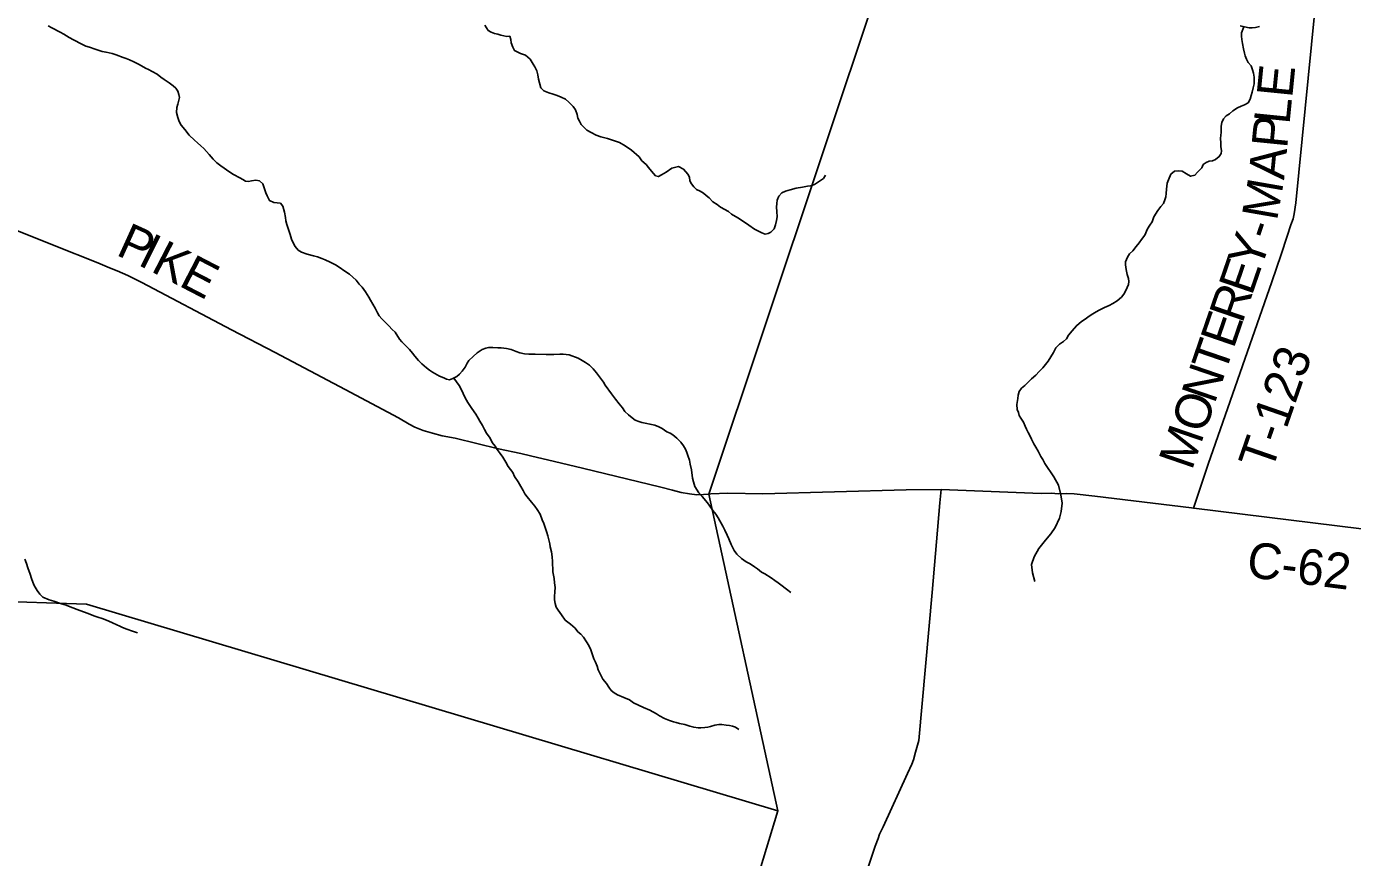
# Model space of a CAD drawing. Extents: x 1310247 to 1664935, y 235267 to 584339.
# Drawn here: x 1507738 to 1518859, y 404804 to 411775 of the extents above; entities that cross this region are included whole.
import ezdxf

# ---------------------------------------------------------------- set-up
doc = ezdxf.new("R2010")
doc.units = 0
for name, color, linetype in [('GM_X_County_Road', 7, 'Continuous'), ('GM_X_County_Road_Text', 7, 'Continuous'), ('GM_X_Minor_River', 7, 'Continuous'), ('GM_X_Township', 7, 'Continuous'), ('GM_X_Township_Road', 7, 'Continuous'), ('GM_X_Township_Road_Text', 7, 'Continuous')]:
    doc.layers.add(name, color=color, linetype=linetype)

msp = doc.modelspace()

# ---------------------------------------------------------------- linework, layer by layer
at = {"layer": 'GM_X_County_Road'}
for points in [[(1507628, 410075), (1507971, 409937), (1508337, 409792), (1508435, 409750), (1508498, 409725), (1508588, 409686), (1508704, 409626), (1509458, 409230), (1509824, 409041), (1510410, 408730), (1510859, 408491), (1510948, 408439), (1510994, 408414), (1511066, 408385), (1511142, 408364), (1511224, 408341), (1511332, 408320), (1511697, 408233), (1511883, 408193), (1511965, 408172), (1512167, 408125), (1512401, 408070), (1513058, 407910), (1513155, 407884), (1513230, 407866), (1513299, 407853), (1513360, 407846), (1513417, 407849), (1513461, 407852), (1513478, 407853)], [(1513478, 407853), (1513619, 407861), (1513913, 407855), (1515116, 407887), (1515408, 407890), (1516247, 407857), (1516335, 407859), (1516391, 407855), (1516457, 407856), (1516525, 407854), (1516699, 407836), (1517510, 407736), (1517525, 407734), (1517527, 407734)], [(1517527, 407734), (1519138, 407535)]]:
    msp.add_lwpolyline(points, dxfattribs=at)
at = {"layer": 'GM_X_Minor_River'}
for points in [[(1507921, 411779), (1507950, 411764), (1508020, 411726), (1508050, 411711), (1508095, 411681), (1508131, 411662), (1508202, 411626), (1508236, 411611), (1508266, 411600), (1508314, 411584), (1508373, 411565), (1508405, 411558), (1508457, 411548), (1508489, 411537), (1508549, 411515), (1508573, 411506), (1508603, 411494), (1508639, 411478), (1508682, 411455), (1508736, 411425), (1508760, 411415), (1508791, 411398), (1508833, 411374), (1508864, 411351), (1508892, 411330), (1508934, 411303), (1508967, 411278), (1508991, 411257), (1509006, 411232), (1509017, 411204), (1509021, 411180), (1509016, 411156), (1509007, 411124), (1508998, 411094), (1508997, 411052), (1509008, 411011), (1509019, 410977), (1509034, 410946), (1509065, 410911), (1509102, 410864), (1509147, 410822), (1509171, 410799), (1509200, 410774), (1509224, 410752), (1509271, 410700), (1509304, 410663), (1509335, 410632), (1509367, 410605), (1509442, 410552), (1509473, 410533), (1509527, 410505), (1509551, 410491), (1509574, 410478), (1509599, 410475), (1509625, 410480), (1509661, 410485), (1509693, 410479), (1509719, 410456), (1509728, 410429), (1509745, 410380), (1509756, 410354), (1509775, 410315), (1509811, 410298), (1509867, 410294), (1509889, 410268), (1509903, 410217), (1509910, 410173), (1509913, 410144), (1509922, 410114), (1509932, 410081), (1509948, 410031), (1509961, 409992)], [(1511581, 411787), (1511610, 411742), (1511635, 411727), (1511663, 411716), (1511691, 411710), (1511717, 411703), (1511767, 411691), (1511791, 411693), (1511801, 411666), (1511804, 411638), (1511817, 411601), (1511832, 411573), (1511880, 411547), (1511922, 411534), (1511961, 411501), (1511988, 411460), (1512000, 411435), (1512017, 411403), (1512026, 411370), (1512031, 411332), (1512053, 411259), (1512076, 411236), (1512118, 411219), (1512154, 411208), (1512188, 411197), (1512222, 411183), (1512258, 411164), (1512287, 411141), (1512324, 411104), (1512342, 411075), (1512355, 411037), (1512362, 411006), (1512375, 410980), (1512391, 410953), (1512412, 410929), (1512437, 410904), (1512473, 410885), (1512515, 410863), (1512555, 410848), (1512611, 410836), (1512637, 410828)], [(1517947, 411773), (1517927, 411722), (1517928, 411694), (1517931, 411666), (1517937, 411633), (1517945, 411587), (1517952, 411552), (1517958, 411528), (1517969, 411502), (1517984, 411473), (1518008, 411444), (1518021, 411412), (1518030, 411383), (1518033, 411349), (1518034, 411319), (1518034, 411293), (1518027, 411261), (1518018, 411223), (1518009, 411197), (1518002, 411165), (1517985, 411135), (1517952, 411118), (1517926, 411105), (1517895, 411093), (1517856, 411068), (1517827, 411041), (1517799, 411024), (1517778, 411000), (1517763, 410969), (1517758, 410939), (1517757, 410910), (1517757, 410886), (1517754, 410862), (1517753, 410834), (1517754, 410800), (1517755, 410768), (1517759, 410733), (1517758, 410709), (1517741, 410684), (1517710, 410660), (1517686, 410649), (1517657, 410644), (1517631, 410633), (1517606, 410617), (1517594, 410589), (1517560, 410552), (1517537, 410527), (1517501, 410518), (1517467, 410539), (1517430, 410560), (1517402, 410565), (1517365, 410560), (1517334, 410535), (1517315, 410489), (1517304, 410461), (1517299, 410409), (1517296, 410375), (1517293, 410347), (1517286, 410321), (1517273, 410291), (1517251, 410265), (1517225, 410230), (1517194, 410179), (1517179, 410137), (1517158, 410107), (1517139, 410076), (1517117, 410024), (1517090, 409987), (1517071, 409961), (1517044, 409928), (1517017, 409892), (1516990, 409867), (1516971, 409841), (1516956, 409801), (1516955, 409775), (1516960, 409737), (1516969, 409694), (1516980, 409662), (1516983, 409636), (1516979, 409610), (1516968, 409584), (1516955, 409554), (1516942, 409530), (1516921, 409505), (1516884, 409474), (1516848, 409451), (1516819, 409433), (1516780, 409418), (1516735, 409394), (1516709, 409382), (1516680, 409363), (1516651, 409344), (1516618, 409319), (1516586, 409299), (1516543, 409264), (1516509, 409223), (1516478, 409184), (1516459, 409156), (1516436, 409133), (1516403, 409110), (1516372, 409080)], [(1517917, 411781), (1517954, 411771), (1517993, 411764), (1518017, 411764), (1518045, 411767), (1518079, 411776)], [(1512637, 410828), (1512712, 410801), (1512760, 410774), (1512811, 410736), (1512876, 410680), (1512899, 410649), (1512934, 410618), (1512954, 410593), (1512979, 410562), (1513014, 410521), (1513038, 410516), (1513065, 410530), (1513104, 410553), (1513151, 410587), (1513206, 410600), (1513247, 410579), (1513284, 410535), (1513298, 410511), (1513301, 410481), (1513316, 410456), (1513334, 410429), (1513357, 410408), (1513389, 410393), (1513415, 410377), (1513438, 410358), (1513464, 410337), (1513495, 410304), (1513531, 410281), (1513558, 410260), (1513626, 410222), (1513651, 410201), (1513703, 410171), (1513752, 410138), (1513795, 410108), (1513843, 410075), (1513904, 410045), (1513932, 410034), (1513957, 410039), (1513981, 410049), (1514008, 410076), (1514019, 410110), (1514028, 410146), (1514033, 410178), (1514032, 410222), (1514029, 410258), (1514030, 410290), (1514033, 410319), (1514048, 410352), (1514073, 410378), (1514105, 410393), (1514142, 410404), (1514194, 410418), (1514247, 410427), (1514287, 410434), (1514316, 410437), (1514346, 410448), (1514371, 410466), (1514397, 410483), (1514422, 410500), (1514439, 410528)], [(1509961, 409992), (1509978, 409953), (1509992, 409929), (1510017, 409898), (1510043, 409881), (1510091, 409864), (1510145, 409852), (1510178, 409843), (1510214, 409828), (1510242, 409817), (1510286, 409798), (1510330, 409776), (1510369, 409749), (1510399, 409728), (1510446, 409697), (1510503, 409647), (1510528, 409612), (1510554, 409589), (1510581, 409548), (1510608, 409505), (1510623, 409478), (1510661, 409413), (1510683, 409374), (1510696, 409347), (1510719, 409321), (1510751, 409288), (1510776, 409263), (1510805, 409234), (1510829, 409211), (1510865, 409153), (1510887, 409129), (1510918, 409098), (1510950, 409065), (1510975, 409034), (1510996, 409009), (1511027, 408974), (1511055, 408945), (1511092, 408910), (1511118, 408891), (1511143, 408874), (1511203, 408842), (1511237, 408827), (1511260, 408816), (1511287, 408811), (1511315, 408821), (1511346, 408840), (1511370, 408859), (1511391, 408883), (1511418, 408918), (1511433, 408950), (1511448, 408974), (1511483, 409007), (1511518, 409036), (1511561, 409065), (1511590, 409076), (1511614, 409081), (1511648, 409082), (1511692, 409079), (1511719, 409078), (1511763, 409073), (1511803, 409066), (1511844, 409049), (1511876, 409038), (1511914, 409029), (1511950, 409025), (1512005, 409026), (1512097, 409023), (1512162, 409023), (1512210, 409026), (1512238, 409025), (1512288, 409020), (1512364, 408993), (1512398, 408972), (1512427, 408957), (1512461, 408934), (1512490, 408903), (1512518, 408870), (1512545, 408835), (1512576, 408792), (1512591, 408766), (1512643, 408694), (1512678, 408648), (1512709, 408609), (1512737, 408576), (1512756, 408544), (1512787, 408517), (1512817, 408492), (1512842, 408473), (1512874, 408460), (1512900, 408453), (1512942, 408444), (1512966, 408439), (1513008, 408430), (1513042, 408417), (1513070, 408402), (1513109, 408374), (1513135, 408364), (1513159, 408349), (1513192, 408320), (1513226, 408289), (1513249, 408256)], [(1516372, 409080), (1516351, 409039), (1516328, 409003), (1516307, 408968), (1516284, 408940), (1516261, 408911), (1516232, 408881), (1516203, 408850), (1516166, 408819), (1516143, 408793), (1516110, 408762), (1516083, 408741), (1516064, 408713), (1516055, 408683), (1516051, 408655), (1516045, 408603), (1516046, 408563), (1516057, 408536), (1516063, 408512), (1516076, 408488), (1516099, 408455), (1516115, 408422), (1516124, 408398), (1516139, 408369), (1516157, 408338), (1516168, 408312), (1516187, 408275), (1516202, 408247), (1516223, 408212), (1516244, 408167), (1516262, 408142), (1516279, 408108)], [(1511323, 408826), (1511368, 408763), (1511383, 408732), (1511400, 408696), (1511417, 408661), (1511440, 408620), (1511473, 408571), (1511506, 408524), (1511525, 408489), (1511540, 408464), (1511562, 408427), (1511579, 408393), (1511596, 408362), (1511627, 408321), (1511644, 408284), (1511669, 408255), (1511685, 408227), (1511710, 408194), (1511733, 408161), (1511758, 408120), (1511777, 408085), (1511818, 408032), (1511831, 408001), (1511862, 407956), (1511883, 407915), (1511904, 407881), (1511918, 407854), (1511937, 407829), (1511974, 407784), (1512001, 407751), (1512021, 407724), (1512046, 407685), (1512063, 407637), (1512078, 407606), (1512102, 407529), (1512109, 407501), (1512127, 407436), (1512131, 407411), (1512142, 407367), (1512146, 407327), (1512149, 407288), (1512149, 407258), (1512152, 407230), (1512153, 407200), (1512164, 407143), (1512167, 407107), (1512171, 407068), (1512170, 407032), (1512167, 406992), (1512167, 406964), (1512172, 406934), (1512181, 406905), (1512196, 406879), (1512225, 406840), (1512256, 406796), (1512300, 406761), (1512339, 406728), (1512362, 406697), (1512386, 406676), (1512409, 406651), (1512436, 406614), (1512454, 406582), (1512471, 406547), (1512495, 406470), (1512510, 406441), (1512525, 406409), (1512533, 406378), (1512559, 406329), (1512573, 406301), (1512602, 406264), (1512623, 406233), (1512642, 406206), (1512666, 406185), (1512696, 406168), (1512747, 406147), (1512795, 406125), (1512829, 406102), (1512872, 406081), (1512914, 406061), (1512966, 406040), (1513021, 406008), (1513047, 405991), (1513089, 405970), (1513130, 405953), (1513164, 405942), (1513188, 405935), (1513216, 405928), (1513258, 405919), (1513302, 405905), (1513334, 405896), (1513370, 405891), (1513394, 405891), (1513426, 405894), (1513451, 405897), (1513475, 405902), (1513511, 405913), (1513544, 405919), (1513570, 405920), (1513606, 405915), (1513634, 405910), (1513660, 405905)], [(1513249, 408256), (1513266, 408229), (1513277, 408201), (1513285, 408176), (1513298, 408138), (1513305, 408103), (1513314, 408057), (1513324, 407986), (1513331, 407956), (1513342, 407917), (1513377, 407862), (1513404, 407831), (1513435, 407796), (1513457, 407767), (1513495, 407714), (1513519, 407683), (1513540, 407652), (1513553, 407628), (1513578, 407583), (1513595, 407550), (1513614, 407507), (1513628, 407477), (1513648, 407430), (1513673, 407379), (1513696, 407348), (1513734, 407313), (1513775, 407285), (1513807, 407266), (1513844, 407243), (1513870, 407226), (1513903, 407197), (1513929, 407182), (1513983, 407149), (1514014, 407128), (1514042, 407109), (1514065, 407090), (1514113, 407054), (1514148, 407027)], [(1516279, 408108), (1516353, 407996), (1516393, 407927), (1516412, 407847), (1516425, 407775), (1516417, 407706), (1516402, 407651), (1516365, 407571), (1516328, 407520), (1516284, 407466), (1516229, 407397), (1516190, 407325), (1516166, 407262), (1516175, 407191), (1516194, 407119)], [(1507723, 407306), (1507739, 407269), (1507750, 407235), (1507768, 407180), (1507779, 407145), (1507791, 407113), (1507802, 407086), (1507827, 407044), (1507850, 407013), (1507876, 406988), (1507929, 406964), (1507967, 406953), (1508031, 406933), (1508061, 406924), (1508127, 406898), (1508164, 406885), (1508248, 406854), (1508312, 406828), (1508336, 406820), (1508372, 406809), (1508395, 406800), (1508429, 406787), (1508459, 406772), (1508497, 406755), (1508521, 406744), (1508544, 406733), (1508580, 406718), (1508628, 406701), (1508668, 406687)], [(1513660, 405905), (1513684, 405898), (1513712, 405877)]]:
    msp.add_lwpolyline(points, dxfattribs=at)
at = {"layer": 'GM_X_Township'}
for points in [[(1507402, 406958), (1508241, 406928), (1514038, 405194), (1513461, 407852), (1515352, 413521), (1516139, 415872), (1517831, 420891), (1517847, 420939), (1516925, 427557), (1516899, 427741), (1516791, 427864), (1516340, 428373), (1513758, 431299), (1513732, 431320), (1512721, 432166), (1511435, 433230), (1511025, 433569), (1509906, 434495), (1509898, 434501), (1509096, 435169), (1506120, 437651)], [(1513397, 403076), (1514038, 405194), (1513461, 407852), (1515352, 413521), (1516139, 415872), (1517831, 420891), (1517847, 420939), (1516925, 427557), (1516899, 427741), (1516791, 427864), (1516340, 428373), (1516850, 428539), (1520528, 429739), (1526393, 431615)], [(1507402, 406958), (1508241, 406928), (1514038, 405194), (1513397, 403076), (1512602, 400512), (1512751, 400382), (1512993, 400167), (1512583, 399088), (1513107, 394353), (1513127, 394161), (1513449, 391129), (1512779, 390334), (1512769, 390315), (1509893, 385052), (1509946, 380566), (1506011, 374453)]]:
    msp.add_lwpolyline(points, dxfattribs=at)
at = {"layer": 'GM_X_Township_Road'}
for points in [[(1517525, 407734), (1517648, 408103), (1518182, 409632), (1518260, 409861), (1518311, 410017), (1518343, 410111), (1518361, 410160), (1518371, 410202), (1518385, 410296), (1518541, 411877), (1518537, 411919), (1518527, 411947), (1518499, 411983)], [(1513305, 399887), (1513465, 400401), (1513655, 401025), (1514783, 404681), (1514857, 404898), (1514880, 404964), (1514893, 405000), (1514922, 405060), (1515126, 405507), (1515163, 405587), (1515177, 405623), (1515195, 405686), (1515221, 405785), (1515333, 407027), (1515399, 407780), (1515408, 407890)]]:
    msp.add_lwpolyline(points, dxfattribs=at)

# ---------------------------------------------------------------- texts
at = {"layer": 'GM_X_County_Road_Text'}
for s, rotation, p in [('P', 335.556, (1508480, 409862)), ('I', 333.4734, (1508662, 409780)), ('K', 332.6595, (1508771, 409725)), ('E', 332.5686, (1509006, 409604)), ('C-62', 352.7469, (1517962, 407159))]:
    msp.add_text(s, height=300, rotation=rotation, dxfattribs=at).set_placement(p)
at = {"layer": 'GM_X_Township_Road_Text'}
for s, rotation, p in [('E', 84.2864, (1518353, 411170)), ('L', 84.2905, (1518330, 410947)), ('P', 84.2889, (1518310, 410746)), ('A', 84.4187, (1518285, 410483)), ('M', 80.1122, (1518225, 410138)), ('Y', 71.0513, (1518087, 409722)), ('-', 71.1034, (1518173, 409972)), ('E', 71.0433, (1518014, 409509)), ('R', 71.0467, (1517934, 409276)), ('E', 71.0485, (1517861, 409064)), ('T', 71.0433, (1517788, 408852)), ('T-123', 70.8553, (1518180, 408033)), ('N', 71.0455, (1517702, 408602)), ('O', 71.0455, (1517617, 408352)), ('M', 71.0457, (1517511, 408044))]:
    msp.add_text(s, height=300, rotation=rotation, dxfattribs=at).set_placement(p)

doc.saveas('drawing.dxf')
